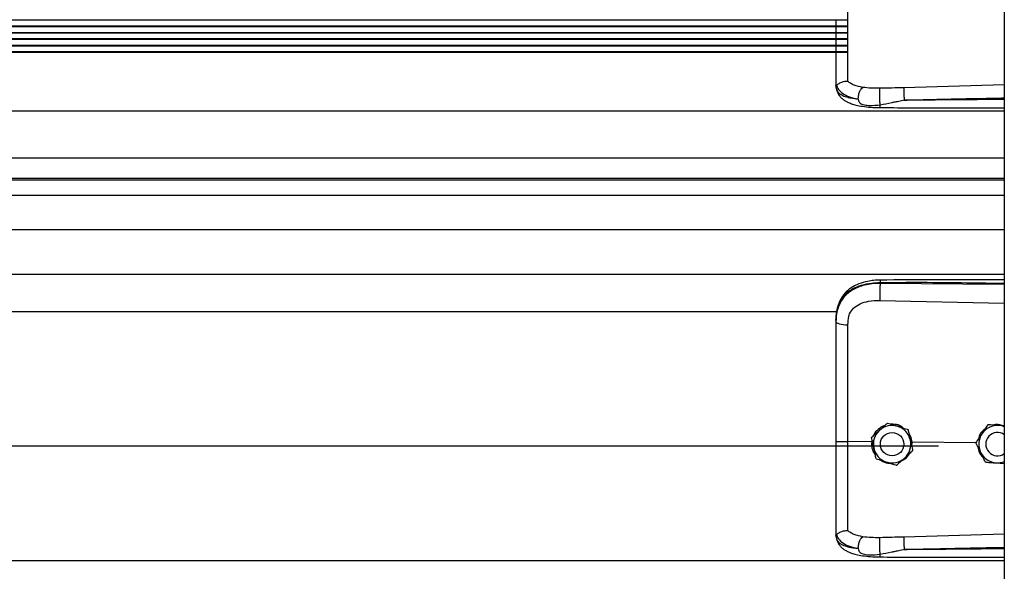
# Model space of a CAD drawing. Header units: inches. Extents: x 170 to 284, y 215 to 248.
# Tile 378 of 656: x 206.082 to 206.533, y 224.016 to 224.268. Entities that reach past the tile are written whole.
import ezdxf

# ---------------------------------------------------------------- set-up
doc = ezdxf.new("R2010")
doc.units = ezdxf.units.IN
doc.header["$LTSCALE"] = 0.25
doc.header["$MEASUREMENT"] = 0
doc.layers.add('RH FRONT OF HOOD', color=7, linetype='Continuous')

msp = doc.modelspace()

# ---------------------------------------------------------------- linework, layer by layer
at = {"layer": 'RH FRONT OF HOOD'}
for p, q in [((206.5326438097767, 224.3332527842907), (206.5326438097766, 220.1328032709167)), ((202.5719095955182, 224.2676893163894), (206.4610580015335, 224.2676893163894)), ((206.4610581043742, 224.2648010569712), (202.5773665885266, 224.2648010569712)), ((202.5773665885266, 224.2646903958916), (206.4610581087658, 224.2646903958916)), ((206.4610582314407, 224.2618154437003), (202.5773665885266, 224.2618154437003)), ((202.5773665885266, 224.2617026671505), (206.4610582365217, 224.2617026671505)), ((206.4610583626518, 224.2589715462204), (202.5773665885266, 224.2589715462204)), ((202.5773665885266, 224.2588587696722), (206.4610583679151, 224.2588587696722)), ((206.4610584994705, 224.2559838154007), (202.5773665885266, 224.2559838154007)), ((202.5773665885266, 224.2558731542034), (206.4610585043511, 224.2558731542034)), ((206.4610586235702, 224.2529848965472), (202.5773665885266, 224.2529848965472)), ((202.5773665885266, 224.2528712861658), (206.4610586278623, 224.2528712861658)), ((206.4556010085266, 224.2381955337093), (206.4556010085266, 224.2376667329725)), ((206.4559407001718, 224.2356815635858), (206.4556010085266, 224.2376667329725)), ((206.5326438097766, 224.2379900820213), (206.4867081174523, 224.2366582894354)), ((202.5003237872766, 224.226018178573), (206.5326438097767, 224.226018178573)), ((202.5003237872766, 224.2046391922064), (206.5326438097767, 224.2046391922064)), ((206.5326438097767, 224.1951539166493), (202.5003237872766, 224.1951539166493)), ((202.5003237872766, 224.1945145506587), (206.5326438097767, 224.1945145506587)), ((202.5003237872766, 224.1874964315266), (206.5326438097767, 224.1874964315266)), ((202.5003237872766, 224.1718123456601), (206.5326438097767, 224.1718123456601)), ((202.5003237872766, 224.1514243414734), (206.5326438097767, 224.1514243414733)), ((206.4757965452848, 224.1472126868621), (206.4757965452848, 224.1476240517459)), ((206.5326438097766, 224.1466759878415), (206.4757965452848, 224.1472126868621)), ((206.4757005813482, 224.1394238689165), (206.5326438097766, 224.1382143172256)), ((202.5768719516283, 224.1343487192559), (206.4560926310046, 224.1343487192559)), ((206.4556010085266, 224.1302894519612), (206.4556010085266, 224.12980113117)), ((206.4791715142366, 224.0833575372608), (206.4791715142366, 224.0833558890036)), ((206.5251150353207, 224.0825611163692), (206.5251150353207, 224.0825627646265)), ((206.5261639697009, 224.0824949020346), (206.5251150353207, 224.0825627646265)), ((206.4885896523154, 224.0803568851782), (206.4885896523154, 224.080355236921)), ((202.5304915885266, 224.0729562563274), (206.5024760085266, 224.0729562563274)), ((206.4719722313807, 224.0747662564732), (206.4610586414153, 224.0748707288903)), ((206.4718638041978, 224.0767015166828), (206.4718638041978, 224.0766998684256)), ((206.4721575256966, 224.0753557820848), (206.4719722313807, 224.0747662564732)), ((206.4719722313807, 224.0747662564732), (206.4719744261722, 224.0747661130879)), ((206.4759317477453, 224.0736989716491), (206.4759317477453, 224.0736981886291)), ((206.4866321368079, 224.0736981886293), (206.4866321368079, 224.0736989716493)), ((206.4904099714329, 224.0745896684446), (206.4898619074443, 224.0745356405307)), ((206.4903128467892, 224.072472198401), (206.4904099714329, 224.0745896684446)), ((206.4904099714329, 224.0745896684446), (206.4904116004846, 224.0745897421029)), ((206.5196436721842, 224.0743099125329), (206.4904116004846, 224.0745897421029)), ((206.5196296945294, 224.0743382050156), (206.5196296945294, 224.0743398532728)), ((206.5241434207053, 224.0736989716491), (206.5241434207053, 224.0736981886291)), ((206.4907000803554, 224.0707002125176), (206.4907000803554, 224.0706985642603)), ((206.5289402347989, 224.0651565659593), (206.5326438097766, 224.0649167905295)), ((206.4556010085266, 224.0327480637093), (206.4556010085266, 224.0322192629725)), ((206.4559407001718, 224.0302340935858), (206.4556010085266, 224.0322192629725)), ((206.5326438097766, 224.0325426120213), (206.4867081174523, 224.0312108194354)), ((202.5003237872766, 224.020570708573), (206.5326438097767, 224.020570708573))]:
    msp.add_line(p, q, dxfattribs=at)
at = {"layer": 'RH FRONT OF HOOD', "flags": 128}
msp.add_lwpolyline([(206.4556010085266, 224.12980113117), (206.4557049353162, 224.1295053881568), (206.4560128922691, 224.1292205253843), (206.4565135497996, 224.1289570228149), (206.4571884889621, 224.1287245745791), (206.4580128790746, 224.1285317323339), (206.458956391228, 224.1283855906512), (206.4599843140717, 224.1282915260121), (206.4610588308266, 224.1282529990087)], dxfattribs=at)
at = {"layer": 'RH FRONT OF HOOD'}
msp.add_circle((206.4812819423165, 224.0736981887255), 0.005350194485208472, dxfattribs=at)
for centre, radius, start, end in [((206.4812819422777, 224.0736989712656), 0.008560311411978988, 72.32793711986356, 132.3279357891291), ((206.4812819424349, 224.0736989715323), 0.008560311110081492, 12.32793744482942, 72.3279375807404), ((206.5294936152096, 224.0736989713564), 0.008560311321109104, 86.29353550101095, 146.2935346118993), ((206.5294936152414, 224.0736989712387), 0.008560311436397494, 68.407675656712, 86.29353576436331), ((206.4812819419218, 224.0736989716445), 0.00856031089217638, 132.327935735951, 192.3279369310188), ((206.5294936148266, 224.0736989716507), 0.008560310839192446, 146.2935348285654, 206.2935362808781), ((206.5294936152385, 224.0736981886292), 0.005350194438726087, 53.92810057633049, 306.0718994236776), ((206.4812819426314, 224.0736989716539), 0.008560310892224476, 312.3279357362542, 12.32793693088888), ((206.4812819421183, 224.0736989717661), 0.008560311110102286, 192.3279374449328, 252.3279375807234), ((206.5294936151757, 224.0736989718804), 0.008560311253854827, 206.293536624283, 266.2935360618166), ((206.4812819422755, 224.0736989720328), 0.008560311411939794, 252.3279371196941, 312.3279357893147), ((206.529493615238, 224.073698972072), 0.008560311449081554, 266.2935357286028, 291.5923243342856)]:
    msp.add_arc(centre, radius, start, end, dxfattribs=at)
for points, knots in [([(206.4610588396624, 224.2396276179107), (206.461058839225, 224.2398903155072), (206.4610588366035, 224.2414647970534), (206.4610588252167, 224.2448961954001), (206.4610587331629, 224.2504975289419), (206.4610584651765, 224.2569373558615), (206.4610581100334, 224.2641633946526), (206.461057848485, 224.2720382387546), (206.4610578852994, 224.2775662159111), (206.4610579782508, 224.2803181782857), (206.4610579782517, 224.2803182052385)], [0, 0, 0, 0, 0.03155846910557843, 0.1891461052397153, 0.3467338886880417, 0.50432776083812, 0.6619226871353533, 0.8309600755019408, 0.9999983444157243, 1, 1, 1, 1]), ([(206.4556010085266, 224.2676435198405), (206.4556010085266, 224.2658132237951), (206.4556010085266, 224.2612001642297), (206.4556010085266, 224.2542314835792), (206.4556010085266, 224.2476396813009), (206.4556010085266, 224.2422572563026), (206.4556010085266, 224.2395564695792), (206.4556010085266, 224.2381955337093)], [0, 0, 0, 0, 0.1570282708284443, 0.3957724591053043, 0.6414399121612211, 0.8193203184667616, 1, 1, 1, 1]), ([(206.455798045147, 224.2379452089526), (206.455847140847, 224.2379366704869), (206.4559479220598, 224.2379191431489), (206.456239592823, 224.2381053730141), (206.4567050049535, 224.2384362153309), (206.4575812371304, 224.2390162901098), (206.4590604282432, 224.2396344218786), (206.4604012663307, 224.2396305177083), (206.4610587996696, 224.239628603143)], [0, 0, 0, 0, 0.1136768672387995, 0.2333502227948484, 0.3620694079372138, 0.5019163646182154, 0.7557448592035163, 1, 1, 1, 1]), ([(206.4678930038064, 224.2368035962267), (206.4665194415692, 224.2370914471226), (206.4644350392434, 224.2375282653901), (206.4622592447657, 224.2385689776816), (206.4614602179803, 224.2392742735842), (206.4610588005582, 224.2396286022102)], [0, 0, 0, 0, 0.4901989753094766, 0.743884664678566, 1, 1, 1, 1]), ([(206.4556010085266, 224.2381955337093), (206.4556010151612, 224.2381942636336), (206.4556010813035, 224.2381816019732), (206.4556082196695, 224.238077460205), (206.455706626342, 224.2379991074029), (206.4557943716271, 224.2379292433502)], [0, 0, 0, 0, 0.01193493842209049, 0.1189819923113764, 1, 1, 1, 1]), ([(206.4557938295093, 224.2379450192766), (206.4560694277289, 224.2372230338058), (206.4566354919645, 224.2357401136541), (206.4586883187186, 224.2339068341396), (206.4616765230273, 224.2323487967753), (206.464403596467, 224.231725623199), (206.4658034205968, 224.2314057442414)], [0, 0, 0, 0, 0.2305257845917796, 0.4734878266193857, 0.7297379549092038, 1, 1, 1, 1]), ([(206.4658023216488, 224.2314040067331), (206.4652560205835, 224.2314611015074), (206.4639510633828, 224.2315974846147), (206.4625522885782, 224.2318256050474), (206.4615973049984, 224.2320194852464), (206.460363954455, 224.2322973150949), (206.4586776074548, 224.2328635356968), (206.4568578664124, 224.2339890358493), (206.4562523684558, 224.2351064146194), (206.4559407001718, 224.2356815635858)], [0, 0, 0, 0, 0.1091879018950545, 0.2608187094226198, 0.3077983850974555, 0.3355235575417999, 0.5627886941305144, 0.7749539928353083, 0.9999999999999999, 0.9999999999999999, 0.9999999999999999, 0.9999999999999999]), ([(206.4559576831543, 224.2356355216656), (206.4561466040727, 224.2350486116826), (206.4565013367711, 224.2339465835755), (206.4575144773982, 224.232528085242), (206.4586435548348, 224.2314521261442), (206.4597908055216, 224.2306552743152), (206.4608379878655, 224.2300988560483), (206.4617808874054, 224.2296866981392), (206.4630263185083, 224.2292203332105), (206.4649712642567, 224.2286598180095), (206.4678503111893, 224.2280982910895), (206.4715839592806, 224.2276760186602), (206.4743653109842, 224.2276085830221), (206.475853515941, 224.227572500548)], [0, 0, 0, 0, 0.098431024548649, 0.1848217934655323, 0.2573083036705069, 0.3158871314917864, 0.3722739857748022, 0.4121400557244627, 0.4615923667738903, 0.5575876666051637, 0.6828759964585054, 0.8303179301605, 1, 1, 1, 1]), ([(206.4658034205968, 224.2314057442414), (206.4658283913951, 224.2319360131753), (206.4658802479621, 224.2330372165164), (206.4663561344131, 224.2346990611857), (206.4670601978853, 224.2360852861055), (206.4676223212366, 224.2365701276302), (206.4678930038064, 224.2368035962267)], [0, 0, 0, 0, 0.2407679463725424, 0.5000000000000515, 0.7592320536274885, 1, 1, 1, 1]), ([(206.4757224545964, 224.2363961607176), (206.474370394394, 224.2363888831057), (206.4716683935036, 224.2363743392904), (206.4691617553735, 224.2366588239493), (206.467909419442, 224.2368009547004)], [0, 0, 0, 0, 0.5003922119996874, 1, 1, 1, 1]), ([(206.4758078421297, 224.2288256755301), (206.4757918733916, 224.2290662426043), (206.4757581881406, 224.2295737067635), (206.4757133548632, 224.2305838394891), (206.4756763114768, 224.2317712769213), (206.4756535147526, 224.2330431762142), (206.4756483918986, 224.2342466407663), (206.4756608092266, 224.235242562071), (206.4756859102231, 224.2359819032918), (206.4757107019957, 224.2362629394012), (206.4757224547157, 224.2363961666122)], [0, 0, 0, 0, 0.1098512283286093, 0.2317256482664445, 0.3631776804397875, 0.500000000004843, 0.63682231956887, 0.7682743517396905, 0.8901487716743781, 1, 1, 1, 1]), ([(206.4867081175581, 224.2366582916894), (206.4848769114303, 224.2366102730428), (206.4812143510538, 224.2365142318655), (206.4775531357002, 224.2364355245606), (206.4757224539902, 224.2363961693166)], [0, 0, 0, 0, 0.4999797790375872, 1, 1, 1, 1]), ([(206.4867079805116, 224.2366582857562), (206.4867004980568, 224.2364194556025), (206.4866889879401, 224.2360520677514), (206.4866902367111, 224.2351901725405), (206.4866976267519, 224.234415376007), (206.4867120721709, 224.2335548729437), (206.4867378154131, 224.2323954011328), (206.4867654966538, 224.2315520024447), (206.4867834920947, 224.2310037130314)], [0, 0, 0, 0, 0.2394508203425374, 0.3683426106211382, 0.4999696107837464, 0.6316010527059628, 0.7605056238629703, 0.9999999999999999, 0.9999999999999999, 0.9999999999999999, 0.9999999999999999]), ([(206.4658025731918, 224.2314007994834), (206.4658771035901, 224.2310304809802), (206.4659810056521, 224.230514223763), (206.4663527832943, 224.2299168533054), (206.4667734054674, 224.2294839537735), (206.4675771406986, 224.2290394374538), (206.4690544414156, 224.2286778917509), (206.4718152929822, 224.2284377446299), (206.4742120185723, 224.2286706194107), (206.4758078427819, 224.2288256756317)], [0, 0, 0, 0, 0.100126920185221, 0.1395859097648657, 0.1897135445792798, 0.2582342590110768, 0.3697357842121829, 0.5803479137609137, 1, 1, 1, 1]), ([(206.4758078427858, 224.2288256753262), (206.4775872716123, 224.2291725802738), (206.4793748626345, 224.2295210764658), (206.4811928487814, 224.2298884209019), (206.4812638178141, 224.2299027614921), (206.4814988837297, 224.2299502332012), (206.4823670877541, 224.2301266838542), (206.4840074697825, 224.2304418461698), (206.485540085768, 224.230805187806), (206.4864391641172, 224.2309651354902), (206.4865162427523, 224.2309788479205)], [0, 0, 0, 0, 0.5022751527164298, 0.5045790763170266, 0.5086566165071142, 0.5221306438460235, 0.5703313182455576, 0.7514263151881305, 0.9786895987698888, 1, 1, 1, 1]), ([(206.4867837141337, 224.2310013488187), (206.4906837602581, 224.2311006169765), (206.4989538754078, 224.2313111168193), (206.512065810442, 224.2315932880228), (206.523013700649, 224.2318058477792), (206.5300298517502, 224.2319339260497), (206.5322048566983, 224.2319719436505), (206.5326438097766, 224.2319796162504)], [0, 0, 0, 0, 0.2551597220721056, 0.5410705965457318, 0.8577348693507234, 0.9712884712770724, 1, 1, 1, 1]), ([(206.5326438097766, 224.2313345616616), (206.5300461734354, 224.231302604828), (206.5249801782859, 224.2312402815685), (206.5174160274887, 224.231159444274), (206.5097638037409, 224.2310901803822), (206.5020057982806, 224.2310386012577), (206.494283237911, 224.2310055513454), (206.4892463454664, 224.2310027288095), (206.4867837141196, 224.2310013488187)], [0, 0, 0, 0, 0.1699411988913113, 0.3314248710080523, 0.4948424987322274, 0.6705311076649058, 0.8389164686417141, 1, 1, 1, 1]), ([(206.4758535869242, 224.2275943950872), (206.4758528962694, 224.2275875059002), (206.4758463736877, 224.227522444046), (206.4758354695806, 224.227712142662), (206.4758213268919, 224.2280390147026), (206.475812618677, 224.2284715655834), (206.475808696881, 224.2287623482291), (206.4758078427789, 224.2288256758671)], [0, 0, 0, 0, 0.03436729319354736, 0.324566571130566, 0.6210149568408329, 0.9174633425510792, 1, 1, 1, 1]), ([(206.4758535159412, 224.2275725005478), (206.4800486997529, 224.2275509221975), (206.4890236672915, 224.2275047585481), (206.5033660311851, 224.2274631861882), (206.5181010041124, 224.2274390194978), (206.5280558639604, 224.2274355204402), (206.5326438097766, 224.2274339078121)], [0, 0, 0, 0, 0.2216322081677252, 0.4741489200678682, 0.7576483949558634, 1, 1, 1, 1]), ([(206.4556010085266, 224.1302894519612), (206.4556637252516, 224.1316459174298), (206.4557821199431, 224.1342066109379), (206.4567516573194, 224.1376975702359), (206.4580408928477, 224.140109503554), (206.4594047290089, 224.1418122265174), (206.4604876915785, 224.1428556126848), (206.4615466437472, 224.1436841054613), (206.4625360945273, 224.1443440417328), (206.4637704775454, 224.1450391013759), (206.4653644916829, 224.1457648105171), (206.4680282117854, 224.1466728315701), (206.4715633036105, 224.1474327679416), (206.474469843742, 224.1475641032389), (206.4757965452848, 224.1476240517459)], [0, 0, 0, 0, 0.1307156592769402, 0.2467609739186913, 0.3577928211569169, 0.4170971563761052, 0.4791482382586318, 0.5177152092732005, 0.5590896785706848, 0.6032945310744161, 0.663348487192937, 0.7353692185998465, 0.8792082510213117, 1, 1, 1, 1]), ([(206.4757965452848, 224.1472126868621), (206.474580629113, 224.1471794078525), (206.4721488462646, 224.1471128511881), (206.4688080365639, 224.1464910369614), (206.4658502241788, 224.1455488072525), (206.4633076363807, 224.14433113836), (206.4610761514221, 224.1427857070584), (206.4592044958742, 224.1409445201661), (206.4577235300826, 224.1388142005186), (206.4565479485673, 224.1362450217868), (206.455755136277, 224.1331931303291), (206.4556524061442, 224.130932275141), (206.4556010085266, 224.12980113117)], [0, 0, 0, 0, 0.1111703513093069, 0.2223361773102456, 0.3162781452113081, 0.4102081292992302, 0.5024030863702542, 0.5945790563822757, 0.6845432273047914, 0.7745043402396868, 0.8871807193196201, 0.9999999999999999, 0.9999999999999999, 0.9999999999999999, 0.9999999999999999]), ([(206.4758151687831, 224.1487161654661), (206.4748165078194, 224.1486776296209), (206.4729247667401, 224.1486046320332), (206.4696157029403, 224.1480762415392), (206.4663881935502, 224.1471822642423), (206.4636413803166, 224.1458780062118), (206.461655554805, 224.1445553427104), (206.4600143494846, 224.1431098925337), (206.4586991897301, 224.1415216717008), (206.4576239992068, 224.1397690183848), (206.4567667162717, 224.137859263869), (206.4560218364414, 224.135340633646), (206.4558064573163, 224.1334029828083), (206.4556874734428, 224.1323325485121)], [0, 0, 0, 0, 0.0977474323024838, 0.1851607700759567, 0.330612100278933, 0.436467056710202, 0.5083182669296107, 0.5850061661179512, 0.6719760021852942, 0.7307948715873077, 0.8036787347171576, 0.8915444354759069, 1, 1, 1, 1]), ([(206.4757965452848, 224.1472126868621), (206.475774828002, 224.1466368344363), (206.4757297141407, 224.1454406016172), (206.4756886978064, 224.1432155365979), (206.4756754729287, 224.1410381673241), (206.4756924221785, 224.139948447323), (206.4757005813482, 224.1394238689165)], [0, 0, 0, 0, 0.2406941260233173, 0.4999999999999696, 0.7593058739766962, 1, 1, 1, 1]), ([(206.4758153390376, 224.148700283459), (206.4758141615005, 224.1487043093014), (206.4758101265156, 224.1487181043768), (206.4758049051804, 224.1486031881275), (206.475798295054, 224.1483103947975), (206.4757972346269, 224.1478944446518), (206.4757965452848, 224.1476240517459)], [0, 0, 0, 0, 0.09787641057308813, 0.3353863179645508, 0.5679606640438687, 1, 1, 1, 1]), ([(206.4757965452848, 224.1476240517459), (206.4821023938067, 224.1476633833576), (206.495341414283, 224.1477459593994), (206.5142910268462, 224.1475647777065), (206.5269315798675, 224.1473437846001), (206.5326438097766, 224.1472439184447)], [0, 0, 0, 0, 0.3326703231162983, 0.6984356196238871, 1, 1, 1, 1]), ([(206.5326438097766, 224.1487991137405), (206.5297446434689, 224.1488138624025), (206.5191167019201, 224.1488679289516), (206.5001732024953, 224.1489045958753), (206.4841299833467, 224.1487804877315), (206.4758151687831, 224.1487161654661)], [0, 0, 0, 0, 0.1530455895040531, 0.5610439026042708, 1, 1, 1, 1]), ([(206.4614844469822, 224.1321863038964), (206.4614844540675, 224.132186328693), (206.4615870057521, 224.1325452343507), (206.4620821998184, 224.1339514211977), (206.4636182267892, 224.136154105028), (206.4666852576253, 224.1380573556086), (206.470801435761, 224.1392690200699), (206.4739542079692, 224.1393686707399), (206.4757005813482, 224.1394238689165)], [0, 0, 0, 0, 4.497367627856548e-06, 0.06509473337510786, 0.261670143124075, 0.475310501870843, 0.7093656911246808, 1, 1, 1, 1]), ([(206.4610588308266, 224.1282529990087), (206.4611288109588, 224.1295776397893), (206.4611987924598, 224.1309023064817), (206.4614844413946, 224.1321862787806), (206.4614844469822, 224.1321863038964)], [0, 0, 0, 0, 0.9999804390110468, 0.9999999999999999, 0.9999999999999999, 0.9999999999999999, 0.9999999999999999]), ([(206.4556010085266, 224.12980113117), (206.4556010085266, 224.1261709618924), (206.4556010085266, 224.1189000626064), (206.4556010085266, 224.1078193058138), (206.4556010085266, 224.0966367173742), (206.4556010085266, 224.0856680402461), (206.4556010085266, 224.0784202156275), (206.4556010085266, 224.0749404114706)], [0, 0, 0, 0, 0.2027568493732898, 0.4061035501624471, 0.6088604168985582, 0.8122072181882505, 1, 1, 1, 1]), ([(206.4610586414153, 224.0748707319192), (206.4610586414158, 224.0748707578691), (206.4610587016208, 224.0782570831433), (206.4610587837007, 224.0853037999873), (206.4610588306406, 224.0959769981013), (206.4610588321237, 224.1068530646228), (206.4610588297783, 224.1176403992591), (206.4610588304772, 224.1247154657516), (206.4610588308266, 224.1282529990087)], [0, 0, 0, 0, 1.439079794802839e-06, 0.1877923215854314, 0.3908439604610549, 0.59389561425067, 0.7969478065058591, 1, 1, 1, 1]), ([(206.4778922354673, 224.0821924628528), (206.4777570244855, 224.0821623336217), (206.4766052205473, 224.0819056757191), (206.4748479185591, 224.0804468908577), (206.4732291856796, 224.0788372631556), (206.4729013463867, 224.0777289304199), (206.4728680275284, 224.0776162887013)], [0, 0, 0, 0, 0.05931474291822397, 0.5052766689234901, 0.9497204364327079, 1, 1, 1, 1]), ([(206.4755176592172, 224.0800297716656), (206.4764581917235, 224.0808863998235), (206.4777126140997, 224.0820289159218), (206.4788795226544, 224.0830916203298), (206.4791715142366, 224.0833575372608)], [0, 0, 0, 0, 0.7497733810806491, 1, 1, 1, 1]), ([(206.4755176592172, 224.0800276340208), (206.4764581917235, 224.0808843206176), (206.4777126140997, 224.0820269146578), (206.4788795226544, 224.0830899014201), (206.4791715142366, 224.0833558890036)], [0, 0, 0, 0, 0.7497733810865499, 1, 1, 1, 1]), ([(206.4791715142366, 224.0833575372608), (206.4795692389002, 224.0832308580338), (206.4810740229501, 224.0827515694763), (206.4826909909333, 224.0822364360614), (206.483880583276, 224.0818574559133)], [0, 0, 0, 0, 0.264306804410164, 0.9999999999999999, 0.9999999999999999, 0.9999999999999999, 0.9999999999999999]), ([(206.4791715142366, 224.0833558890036), (206.4795692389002, 224.0832291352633), (206.4810740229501, 224.0827495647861), (206.4826909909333, 224.0822343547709), (206.483880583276, 224.0818553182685)], [0, 0, 0, 0, 0.2643068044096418, 1, 1, 1, 1]), ([(206.4865420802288, 224.0810093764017), (206.4861853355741, 224.0812994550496), (206.4850217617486, 224.0822455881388), (206.4829702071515, 224.082813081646), (206.4814006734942, 224.0828168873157), (206.480864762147, 224.0828181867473)], [0, 0, 0, 0, 0.2255168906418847, 0.7355556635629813, 1, 1, 1, 1]), ([(206.483880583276, 224.0818574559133), (206.4840669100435, 224.0817980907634), (206.4855242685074, 224.08133376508), (206.4871223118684, 224.0808245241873), (206.4884466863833, 224.0804024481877), (206.4885896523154, 224.0803568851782)], [0, 0, 0, 0, 0.1156468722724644, 0.90453427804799, 1, 1, 1, 1]), ([(206.483880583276, 224.0818553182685), (206.4840669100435, 224.0817959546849), (206.4855242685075, 224.0813316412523), (206.4871223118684, 224.0808225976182), (206.4884466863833, 224.080400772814), (206.4885896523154, 224.080355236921)], [0, 0, 0, 0, 0.1156468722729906, 0.9045342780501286, 1, 1, 1, 1]), ([(206.5251150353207, 224.0825627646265), (206.5247352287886, 224.0819934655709), (206.5239666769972, 224.0808414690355), (206.5230305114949, 224.0794381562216), (206.5224945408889, 224.0786347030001), (206.522372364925, 224.0784515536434)], [0, 0, 0, 0, 0.4299704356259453, 0.8700602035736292, 0.9999999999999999, 0.9999999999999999, 0.9999999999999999, 0.9999999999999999]), ([(206.5251150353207, 224.0825611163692), (206.5247352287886, 224.0819917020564), (206.5239666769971, 224.0808394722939), (206.5230305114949, 224.0794360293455), (206.5224945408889, 224.0786325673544), (206.5223723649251, 224.0784494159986)], [0, 0, 0, 0, 0.429970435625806, 0.8700602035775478, 0.9999999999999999, 0.9999999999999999, 0.9999999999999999, 0.9999999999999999]), ([(206.5300469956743, 224.0822413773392), (206.5287774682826, 224.0823236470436), (206.5270842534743, 224.0824333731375), (206.5255091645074, 224.0825355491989), (206.5251150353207, 224.0825611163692)], [0, 0, 0, 0, 0.749773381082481, 1, 1, 1, 1]), ([(206.5321185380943, 224.0821092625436), (206.5314576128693, 224.0823093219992), (206.5301872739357, 224.0826938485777), (206.5286240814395, 224.0827187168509), (206.5278441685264, 224.0824565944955), (206.5276683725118, 224.0823975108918)], [0, 0, 0, 0, 0.4565421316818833, 0.8775020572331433, 0.9999999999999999, 0.9999999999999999, 0.9999999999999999, 0.9999999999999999]), ([(206.5326438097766, 224.0820732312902), (206.5320008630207, 224.0821148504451), (206.5311420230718, 224.0821704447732), (206.5302669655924, 224.0822271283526), (206.5300469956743, 224.0822413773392)], [0, 0, 0, 0, 0.7486223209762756, 1, 1, 1, 1]), ([(206.4718638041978, 224.0767015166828), (206.4723697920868, 224.0771624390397), (206.4733936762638, 224.0780951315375), (206.4746408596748, 224.0792311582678), (206.4753548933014, 224.0798815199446), (206.4755176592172, 224.0800297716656)], [0, 0, 0, 0, 0.4299704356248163, 0.870060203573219, 0.9999999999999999, 0.9999999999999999, 0.9999999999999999, 0.9999999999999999]), ([(206.4718638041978, 224.0766998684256), (206.4723697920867, 224.0771606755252), (206.4733936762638, 224.078093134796), (206.4746408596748, 224.0792290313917), (206.4753548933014, 224.0798793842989), (206.4755176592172, 224.0800276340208)], [0, 0, 0, 0, 0.4299704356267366, 0.8700602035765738, 1, 1, 1, 1]), ([(206.4885896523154, 224.0803568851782), (206.4887357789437, 224.0796883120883), (206.4890314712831, 224.078335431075), (206.4893916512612, 224.076687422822), (206.4895978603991, 224.0757438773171), (206.4896448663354, 224.0755287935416)], [0, 0, 0, 0, 0.4299704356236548, 0.870060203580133, 0.9999999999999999, 0.9999999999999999, 0.9999999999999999, 0.9999999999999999]), ([(206.4885896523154, 224.080355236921), (206.4887357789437, 224.0796865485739), (206.4890314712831, 224.0783334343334), (206.4893916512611, 224.0766852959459), (206.4895978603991, 224.0757417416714), (206.4896448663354, 224.0755266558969)], [0, 0, 0, 0, 0.4299704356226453, 0.8700602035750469, 0.9999999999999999, 0.9999999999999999, 0.9999999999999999, 0.9999999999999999]), ([(206.4904116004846, 224.0745897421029), (206.4904115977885, 224.0745897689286), (206.4903135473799, 224.0755653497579), (206.4900534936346, 224.0769575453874), (206.4892489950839, 224.0780469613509), (206.489029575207, 224.0783440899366)], [0, 0, 0, 0, 1.999769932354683e-05, 0.7272642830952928, 1, 1, 1, 1]), ([(206.522372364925, 224.0784515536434), (206.5216663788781, 224.0773932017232), (206.5207247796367, 224.075981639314), (206.519848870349, 224.0746684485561), (206.5196296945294, 224.0743398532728)], [0, 0, 0, 0, 0.7497733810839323, 1, 1, 1, 1]), ([(206.5223723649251, 224.0784494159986), (206.5216663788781, 224.0773911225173), (206.5207247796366, 224.0759796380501), (206.5198488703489, 224.0746667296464), (206.5196296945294, 224.0743382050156)], [0, 0, 0, 0, 0.7497733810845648, 1, 1, 1, 1]), ([(206.5237730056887, 224.0805511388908), (206.5234534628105, 224.0803331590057), (206.5223000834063, 224.0795463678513), (206.5212067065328, 224.0779457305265), (206.5209088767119, 224.0765410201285), (206.5208207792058, 224.0761255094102)], [0, 0, 0, 0, 0.2125142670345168, 0.7670631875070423, 1, 1, 1, 1]), ([(206.4556010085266, 224.0749404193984), (206.4556010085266, 224.0719031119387), (206.4556010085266, 224.0657276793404), (206.4556010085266, 224.0569407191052), (206.4556010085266, 224.0487741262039), (206.4556010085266, 224.0421940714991), (206.4556010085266, 224.0368093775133), (206.4556010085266, 224.0341088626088), (206.4556010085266, 224.0327480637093)], [0, 0, 0, 0, 0.1870908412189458, 0.3803918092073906, 0.5558755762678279, 0.7364481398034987, 0.8671952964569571, 1, 1, 1, 1]), ([(206.4610588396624, 224.0341801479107), (206.461058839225, 224.0344428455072), (206.4610588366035, 224.0360173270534), (206.4610588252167, 224.0394487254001), (206.4610587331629, 224.0450500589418), (206.4610584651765, 224.0514898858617), (206.4610581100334, 224.0587159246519), (206.461057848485, 224.0665907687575), (206.4610578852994, 224.0721187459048), (206.4610579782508, 224.0748707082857), (206.4610579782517, 224.0748707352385)], [0, 0, 0, 0, 0.03155846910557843, 0.1891461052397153, 0.3467338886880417, 0.50432776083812, 0.6619226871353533, 0.8309600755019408, 0.9999983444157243, 1, 1, 1, 1]), ([(206.4729190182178, 224.0718712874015), (206.4726473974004, 224.0731141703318), (206.4722851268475, 224.0747718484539), (206.4719481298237, 224.0763139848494), (206.4718638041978, 224.0766998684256)], [0, 0, 0, 0, 0.7497733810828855, 0.9999999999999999, 0.9999999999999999, 0.9999999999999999, 0.9999999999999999]), ([(206.4719744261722, 224.0747661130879), (206.4719406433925, 224.0743122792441), (206.4718338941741, 224.0728782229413), (206.4722505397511, 224.0707157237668), (206.4732020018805, 224.0693593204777), (206.4735884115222, 224.0688084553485)], [0, 0, 0, 0, 0.2156616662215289, 0.6814629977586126, 1, 1, 1, 1]), ([(206.4896448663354, 224.0755287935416), (206.4899164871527, 224.0742859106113), (206.4902787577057, 224.0726282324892), (206.4906157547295, 224.0710860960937), (206.4907000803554, 224.0707002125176)], [0, 0, 0, 0, 0.7497733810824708, 1, 1, 1, 1]), ([(206.4896448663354, 224.0755266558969), (206.4899164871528, 224.0742838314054), (206.4902787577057, 224.0726262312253), (206.4906157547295, 224.071084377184), (206.4907000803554, 224.0706985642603)], [0, 0, 0, 0, 0.7497733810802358, 1, 1, 1, 1]), ([(206.5218189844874, 224.0699070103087), (206.5217323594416, 224.0700823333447), (206.5210548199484, 224.0714536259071), (206.5203118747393, 224.0729573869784), (206.5196961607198, 224.074203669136), (206.5196296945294, 224.0743382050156)], [0, 0, 0, 0, 0.1156468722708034, 0.9045342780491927, 1, 1, 1, 1]), ([(206.520565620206, 224.072443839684), (206.5206141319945, 224.0719819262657), (206.5207607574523, 224.0705858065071), (206.5216064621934, 224.0689892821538), (206.5225405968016, 224.0681808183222), (206.5227700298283, 224.0679822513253)], [0, 0, 0, 0, 0.2716700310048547, 0.8211147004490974, 0.9999999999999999, 0.9999999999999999, 0.9999999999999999, 0.9999999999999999]), ([(206.4739742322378, 224.067043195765), (206.4738281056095, 224.0677117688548), (206.4735324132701, 224.0690646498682), (206.473172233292, 224.0707126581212), (206.4729660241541, 224.0716562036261), (206.4729190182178, 224.0718712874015)], [0, 0, 0, 0, 0.4299704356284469, 0.8700602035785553, 0.9999999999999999, 0.9999999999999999, 0.9999999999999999, 0.9999999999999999]), ([(206.485689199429, 224.0661343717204), (206.4861979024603, 224.0663964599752), (206.4876041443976, 224.0671209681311), (206.4888446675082, 224.0683523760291), (206.4892239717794, 224.0693321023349), (206.4892370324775, 224.0693658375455)], [0, 0, 0, 0, 0.3536960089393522, 0.9777456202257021, 1, 1, 1, 1]), ([(206.4907000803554, 224.0706985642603), (206.4901940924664, 224.0702376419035), (206.4891702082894, 224.0693049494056), (206.4879230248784, 224.0681689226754), (206.4872089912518, 224.0675185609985), (206.4870462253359, 224.0673703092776)], [0, 0, 0, 0, 0.4299704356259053, 0.8700602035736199, 0.9999999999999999, 0.9999999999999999, 0.9999999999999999, 0.9999999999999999]), ([(206.5240082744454, 224.0654763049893), (206.5238233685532, 224.0658505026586), (206.5231237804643, 224.0672662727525), (206.5223720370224, 224.0687877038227), (206.5218189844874, 224.0699070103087)], [0, 0, 0, 0, 0.2643068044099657, 1, 1, 1, 1]), ([(206.4739742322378, 224.067043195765), (206.4743719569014, 224.0669164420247), (206.4758767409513, 224.0664368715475), (206.4774937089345, 224.0659216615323), (206.4786833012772, 224.0655426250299)], [0, 0, 0, 0, 0.2643068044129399, 1, 1, 1, 1]), ([(206.4761328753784, 224.0663553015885), (206.476212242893, 224.0662885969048), (206.477085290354, 224.0655548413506), (206.478655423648, 224.0650757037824), (206.4800899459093, 224.0649912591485), (206.4804875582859, 224.0649678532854)], [0, 0, 0, 0, 0.0674096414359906, 0.7415101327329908, 1, 1, 1, 1]), ([(206.4786833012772, 224.0655426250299), (206.4788696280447, 224.0654832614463), (206.4803269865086, 224.0650189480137), (206.4819250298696, 224.0645099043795), (206.4832494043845, 224.0640880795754), (206.4833923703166, 224.0640425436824)], [0, 0, 0, 0, 0.1156468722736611, 0.9045342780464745, 0.9999999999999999, 0.9999999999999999, 0.9999999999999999, 0.9999999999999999]), ([(206.4870462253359, 224.0673703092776), (206.4861056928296, 224.0665136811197), (206.4848512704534, 224.0653711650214), (206.4836843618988, 224.0643084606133), (206.4833923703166, 224.0640425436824)], [0, 0, 0, 0, 0.749773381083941, 0.9999999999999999, 0.9999999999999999, 0.9999999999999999, 0.9999999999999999]), ([(206.5240082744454, 224.0654763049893), (206.5246912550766, 224.0654320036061), (206.5260732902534, 224.0653423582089), (206.5277567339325, 224.0652332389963), (206.5287205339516, 224.0651707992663), (206.5289402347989, 224.0651565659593)], [0, 0, 0, 0, 0.4299704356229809, 0.8700602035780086, 1, 1, 1, 1]), ([(206.4556010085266, 224.0327480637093), (206.4556010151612, 224.0327467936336), (206.4556010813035, 224.0327341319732), (206.4556082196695, 224.032629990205), (206.455706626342, 224.0325516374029), (206.4557943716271, 224.0324817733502)], [0, 0, 0, 0, 0.01193493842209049, 0.1189819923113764, 1, 1, 1, 1]), ([(206.4557938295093, 224.0324975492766), (206.4560694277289, 224.0317755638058), (206.4566354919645, 224.0302926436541), (206.4586883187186, 224.0284593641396), (206.4616765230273, 224.0269013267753), (206.464403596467, 224.026278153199), (206.4658034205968, 224.0259582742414)], [0, 0, 0, 0, 0.2305257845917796, 0.4734878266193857, 0.7297379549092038, 1, 1, 1, 1]), ([(206.455798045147, 224.0324977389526), (206.455847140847, 224.0324892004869), (206.4559479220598, 224.0324716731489), (206.456239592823, 224.0326579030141), (206.4567050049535, 224.0329887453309), (206.4575812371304, 224.0335688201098), (206.4590604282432, 224.0341869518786), (206.4604012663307, 224.0341830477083), (206.4610587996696, 224.034181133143)], [0, 0, 0, 0, 0.1136768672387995, 0.2333502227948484, 0.3620694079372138, 0.5019163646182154, 0.7557448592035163, 1, 1, 1, 1]), ([(206.4678930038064, 224.0313561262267), (206.4665194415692, 224.0316439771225), (206.4644350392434, 224.0320807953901), (206.4622592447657, 224.0331215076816), (206.4614602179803, 224.0338268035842), (206.4610588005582, 224.0341811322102)], [0, 0, 0, 0, 0.4901989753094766, 0.743884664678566, 1, 1, 1, 1]), ([(206.4658023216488, 224.0259565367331), (206.4652560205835, 224.0260136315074), (206.4639510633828, 224.0261500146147), (206.4625522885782, 224.0263781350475), (206.4615973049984, 224.0265720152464), (206.460363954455, 224.0268498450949), (206.4586776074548, 224.0274160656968), (206.4568578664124, 224.0285415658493), (206.4562523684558, 224.0296589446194), (206.4559407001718, 224.0302340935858)], [0, 0, 0, 0, 0.1091879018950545, 0.2608187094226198, 0.3077983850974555, 0.3355235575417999, 0.5627886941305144, 0.7749539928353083, 0.9999999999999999, 0.9999999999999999, 0.9999999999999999, 0.9999999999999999]), ([(206.4559576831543, 224.0301880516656), (206.4561466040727, 224.0296011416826), (206.4565013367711, 224.0284991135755), (206.4575144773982, 224.027080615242), (206.4586435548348, 224.0260046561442), (206.4597908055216, 224.0252078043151), (206.4608379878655, 224.0246513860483), (206.4617808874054, 224.0242392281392), (206.4630263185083, 224.0237728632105), (206.4649712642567, 224.0232123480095), (206.4678503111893, 224.0226508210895), (206.4715839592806, 224.0222285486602), (206.4743653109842, 224.0221611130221), (206.475853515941, 224.022125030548)], [0, 0, 0, 0, 0.098431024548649, 0.1848217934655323, 0.2573083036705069, 0.3158871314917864, 0.3722739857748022, 0.4121400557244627, 0.4615923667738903, 0.5575876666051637, 0.6828759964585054, 0.8303179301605, 1, 1, 1, 1]), ([(206.4658034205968, 224.0259582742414), (206.4658283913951, 224.0264885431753), (206.4658802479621, 224.0275897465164), (206.4663561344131, 224.0292515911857), (206.4670601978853, 224.0306378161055), (206.4676223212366, 224.0311226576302), (206.4678930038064, 224.0313561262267)], [0, 0, 0, 0, 0.2407679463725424, 0.5000000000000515, 0.7592320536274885, 1, 1, 1, 1]), ([(206.4757224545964, 224.0309486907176), (206.474370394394, 224.0309414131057), (206.4716683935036, 224.0309268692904), (206.4691617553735, 224.0312113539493), (206.467909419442, 224.0313534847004)], [0, 0, 0, 0, 0.5003922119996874, 1, 1, 1, 1]), ([(206.4758078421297, 224.02337820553), (206.4757918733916, 224.0236187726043), (206.4757581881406, 224.0241262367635), (206.4757133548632, 224.0251363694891), (206.4756763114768, 224.0263238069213), (206.4756535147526, 224.0275957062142), (206.4756483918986, 224.0287991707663), (206.4756608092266, 224.029795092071), (206.4756859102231, 224.0305344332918), (206.4757107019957, 224.0308154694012), (206.4757224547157, 224.0309486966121)], [0, 0, 0, 0, 0.1098512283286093, 0.2317256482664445, 0.3631776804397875, 0.500000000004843, 0.63682231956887, 0.7682743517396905, 0.8901487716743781, 1, 1, 1, 1]), ([(206.4867081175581, 224.0312108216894), (206.4848769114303, 224.0311628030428), (206.4812143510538, 224.0310667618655), (206.4775531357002, 224.0309880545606), (206.4757224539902, 224.0309486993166)], [0, 0, 0, 0, 0.4999797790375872, 1, 1, 1, 1]), ([(206.4867079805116, 224.0312108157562), (206.4867004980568, 224.0309719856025), (206.4866889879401, 224.0306045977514), (206.4866902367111, 224.0297427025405), (206.4866976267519, 224.0289679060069), (206.4867120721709, 224.0281074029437), (206.4867378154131, 224.0269479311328), (206.4867654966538, 224.0261045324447), (206.4867834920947, 224.0255562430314)], [0, 0, 0, 0, 0.2394508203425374, 0.3683426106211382, 0.4999696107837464, 0.6316010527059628, 0.7605056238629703, 0.9999999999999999, 0.9999999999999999, 0.9999999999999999, 0.9999999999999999]), ([(206.4658025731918, 224.0259533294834), (206.4658771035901, 224.0255830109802), (206.4659810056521, 224.025066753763), (206.4663527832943, 224.0244693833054), (206.4667734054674, 224.0240364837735), (206.4675771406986, 224.0235919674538), (206.4690544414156, 224.0232304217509), (206.4718152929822, 224.0229902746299), (206.4742120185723, 224.0232231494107), (206.4758078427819, 224.0233782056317)], [0, 0, 0, 0, 0.100126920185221, 0.1395859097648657, 0.1897135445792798, 0.2582342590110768, 0.3697357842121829, 0.5803479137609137, 1, 1, 1, 1]), ([(206.4758078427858, 224.0233782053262), (206.4775872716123, 224.0237251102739), (206.4793748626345, 224.0240736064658), (206.4811928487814, 224.0244409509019), (206.4812638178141, 224.0244552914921), (206.4814988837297, 224.0245027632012), (206.4823670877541, 224.0246792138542), (206.4840074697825, 224.0249943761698), (206.485540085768, 224.025357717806), (206.4864391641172, 224.0255176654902), (206.4865162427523, 224.0255313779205)], [0, 0, 0, 0, 0.5022751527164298, 0.5045790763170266, 0.5086566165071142, 0.5221306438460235, 0.5703313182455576, 0.7514263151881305, 0.9786895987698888, 1, 1, 1, 1]), ([(206.4758535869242, 224.0221469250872), (206.4758528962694, 224.0221400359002), (206.4758463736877, 224.022074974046), (206.4758354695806, 224.022264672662), (206.4758213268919, 224.0225915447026), (206.475812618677, 224.0230240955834), (206.475808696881, 224.0233148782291), (206.4758078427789, 224.0233782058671)], [0, 0, 0, 0, 0.03436729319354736, 0.324566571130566, 0.6210149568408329, 0.9174633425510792, 1, 1, 1, 1]), ([(206.4867837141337, 224.0255538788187), (206.4906837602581, 224.0256531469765), (206.4989538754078, 224.0258636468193), (206.512065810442, 224.0261458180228), (206.523013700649, 224.0263583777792), (206.5300298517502, 224.0264864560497), (206.5322048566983, 224.0265244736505), (206.5326438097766, 224.0265321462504)], [0, 0, 0, 0, 0.2551597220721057, 0.541070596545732, 0.8577348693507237, 0.9712884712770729, 1, 1, 1, 1]), ([(206.5326438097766, 224.0258870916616), (206.5300461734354, 224.025855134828), (206.5249801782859, 224.0257928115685), (206.5174160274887, 224.025711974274), (206.5097638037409, 224.0256427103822), (206.5020057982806, 224.0255911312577), (206.494283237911, 224.0255580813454), (206.4892463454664, 224.0255552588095), (206.4867837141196, 224.0255538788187)], [0, 0, 0, 0, 0.169941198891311, 0.331424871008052, 0.4948424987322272, 0.6705311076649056, 0.838916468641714, 1, 1, 1, 1]), ([(206.4758535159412, 224.0221250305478), (206.4800486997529, 224.0221034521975), (206.4890236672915, 224.0220572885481), (206.5033660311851, 224.0220157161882), (206.5181010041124, 224.0219915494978), (206.5280558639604, 224.0219880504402), (206.5326438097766, 224.0219864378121)], [0, 0, 0, 0, 0.2216322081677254, 0.4741489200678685, 0.7576483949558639, 1, 1, 1, 1])]:
    msp.add_open_spline(points, degree=3, knots=knots, dxfattribs=at)
msp.add_open_spline([(206.4556010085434, 224.0749404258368), (206.4556821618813, 224.0749314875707), (206.4558444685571, 224.0749136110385), (206.4570972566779, 224.0748908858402), (206.4588947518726, 224.074874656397), (206.4603369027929, 224.0748720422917), (206.461057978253, 224.074870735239)], degree=3, dxfattribs=at)

doc.saveas('drawing.dxf')
